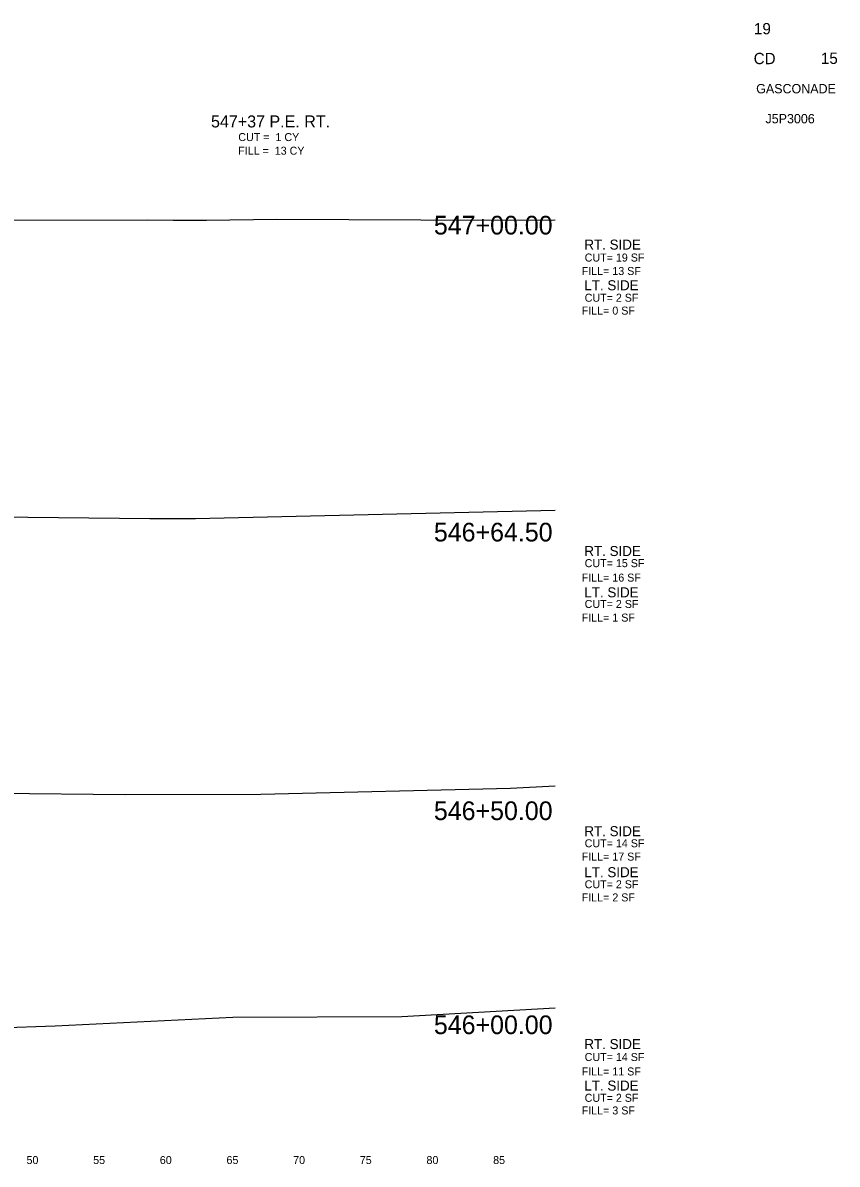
# Model space of a CAD drawing. Extents: x -4 to 359, y 0 to 1436.
# Drawn here: x 297.6 to 358.7, y 600.5 to 686.1 of the extents above; entities that cross this region are included whole.
import ezdxf

# ---------------------------------------------------------------- set-up
doc = ezdxf.new("R2010")
doc.units = 0
for name, color, linetype in [('Common-Title block info', 7, 'Continuous'), ('XS-Existing surface-ground', 7, 'Continuous'), ('XS-Text-earthwork labels', 7, 'Continuous'), ('XS-Text-offset label', 7, 'Continuous')]:
    doc.layers.add(name, color=color, linetype=linetype)

msp = doc.modelspace()

# ---------------------------------------------------------------- linework, layer by layer
at = {"layer": 'XS-Existing surface-ground'}
for p, q in [((286.191, 671.229), (306.963, 671.295)), ((306.963, 671.295), (308.863, 671.279)), ((308.863, 671.279), (311.363, 671.263)), ((311.363, 671.263), (316.629, 671.338)), ((316.629, 671.338), (332.832, 671.278)), ((332.832, 671.278), (337.5, 671.291)), ((289.482, 649.087), (307.112, 648.892)), ((307.112, 648.892), (310.525, 648.895)), ((310.525, 648.895), (337.5, 649.529)), ((293.385, 628.328), (305.243, 628.203)), ((315.417, 628.216), (334.165, 628.667)), ((334.165, 628.667), (337.5, 628.843)), ((305.243, 628.203), (315.417, 628.216)), ((325.997, 611.56), (337.5, 612.194)), ((300.003, 610.858), (313.323, 611.488)), ((313.323, 611.488), (325.997, 611.56)), ((291.069, 610.546), (300.003, 610.858))]:
    msp.add_line(p, q, dxfattribs=at)

# ---------------------------------------------------------------- texts
at = {"layer": 'Common-Title block info'}
for s, height, p in [('19', 0.85, (352.417, 685.208)), ('CD', 0.85, (352.395, 682.97)), ('15', 0.85, (357.44, 682.988)), ('GASCONADE', 0.7, (352.581, 680.783)), ('J5P3006', 0.7, (353.279, 678.533))]:
    msp.add_text(s, height=height, dxfattribs=at).set_placement(p)
at = {"layer": 'XS-Text-earthwork labels'}
for s, height, p in [('547+37 P.E. RT.', 0.9, (311.692, 678.225)), ('CUT =  1 CY           ', 0.6, (313.739, 677.202)), ('FILL =  13 CY           ', 0.6, (313.729, 676.18)), ('RT. SIDE', 0.75, (339.696, 669.064)), (' CUT= 19 SF           ', 0.6, (339.495, 668.168)), ('FILL= 13 SF           ', 0.6, (339.495, 667.156)), ('LT. SIDE', 0.75, (339.696, 666.014)), (' CUT= 2 SF           ', 0.6, (339.495, 665.154)), ('FILL= 0 SF           ', 0.6, (339.495, 664.188)), ('RT. SIDE', 0.75, (339.696, 646.082)), (' CUT= 15 SF           ', 0.6, (339.495, 645.247)), ('FILL= 16 SF           ', 0.6, (339.495, 644.165)), ('LT. SIDE', 0.75, (339.696, 642.985)), (' CUT= 2 SF           ', 0.6, (339.495, 642.187)), ('FILL= 1 SF           ', 0.6, (339.495, 641.166)), ('RT. SIDE', 0.75, (339.696, 625.072)), (' CUT= 14 SF           ', 0.6, (339.495, 624.239)), ('FILL= 17 SF           ', 0.6, (339.495, 623.24)), ('LT. SIDE', 0.75, (339.696, 621.997)), (' CUT= 2 SF           ', 0.6, (339.495, 621.164)), ('FILL= 2 SF           ', 0.6, (339.495, 620.18)), ('RT. SIDE', 0.75, (339.696, 609.106)), (' CUT= 14 SF           ', 0.6, (339.495, 608.211)), ('FILL= 11 SF           ', 0.6, (339.495, 607.126)), ('LT. SIDE', 0.75, (339.696, 605.993)), (' CUT= 2 SF           ', 0.6, (339.495, 605.151)), ('FILL= 3 SF           ', 0.6, (339.495, 604.203))]:
    msp.add_text(s, height=height, dxfattribs=at).set_placement(p)
at = {"layer": 'XS-Text-offset label'}
for s, height, p in [('           547+00.00           ', 1.4, (322.687, 670.196)), ('           546+64.50           ', 1.4, (322.687, 647.175)), ('           546+50.00           ', 1.4, (322.687, 626.28)), ('           546+00.00           ', 1.4, (322.687, 610.227)), ('           50           ', 0.6, (295.4, 600.482)), ('           55           ', 0.6, (300.4, 600.482)), ('           60           ', 0.6, (305.4, 600.482)), ('           65           ', 0.6, (310.4, 600.482)), ('           70           ', 0.6, (315.4, 600.482)), ('           75           ', 0.6, (320.4, 600.482)), ('           80           ', 0.6, (325.4, 600.482)), ('           85           ', 0.6, (330.4, 600.482))]:
    msp.add_text(s, height=height, dxfattribs=at).set_placement(p)

doc.saveas('drawing.dxf')
